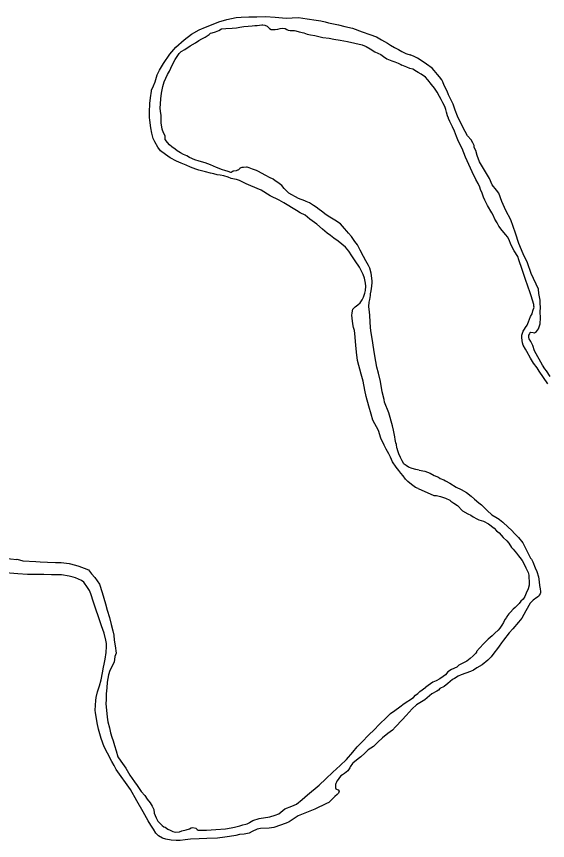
# Model space of a CAD drawing. Extents: x -939622 to -934245, y 1383184 to 1385301.
# Drawn here: x -934977.14 to -934966.02, y 1384111.85 to 1384129.11 of the extents above; entities that cross this region are included whole.
import ezdxf

# ---------------------------------------------------------------- set-up
doc = ezdxf.new("R2010")
doc.units = 0
doc.layers.add('Level 9', color=7, linetype='Continuous')

msp = doc.modelspace()

# ---------------------------------------------------------------- linework, layer by layer
at = {"layer": 'Level 9'}
for points in [[(-934974.314, 1384127.55), (-934974.311, 1384127.568), (-934974.269, 1384127.662), (-934974.238, 1384127.747), (-934974.193, 1384127.889), (-934974.147, 1384127.989), (-934974.063, 1384128.129), (-934973.927, 1384128.322), (-934973.804, 1384128.472), (-934973.631, 1384128.626), (-934973.474, 1384128.74), (-934973.315, 1384128.834), (-934973.181, 1384128.888), (-934973.056, 1384128.939), (-934972.902, 1384128.999), (-934972.735, 1384129.051), (-934972.538, 1384129.091), (-934972.437, 1384129.103), (-934972.275, 1384129.109), (-934972.11, 1384129.11), (-934971.927, 1384129.114), (-934971.726, 1384129.103), (-934971.492, 1384129.082), (-934971.369, 1384129.087), (-934971.237, 1384129.09), (-934971.054, 1384129.067), (-934970.868, 1384129.038), (-934970.766, 1384129.026), (-934970.678, 1384129), (-934970.609, 1384128.984), (-934970.401, 1384128.941), (-934970.265, 1384128.907), (-934970.103, 1384128.866), (-934969.903, 1384128.789), (-934969.74, 1384128.736), (-934969.601, 1384128.685), (-934969.495, 1384128.627), (-934969.374, 1384128.558), (-934969.31, 1384128.514), (-934969.225, 1384128.465), (-934969.14, 1384128.422), (-934969.073, 1384128.381), (-934969.003, 1384128.347), (-934968.988, 1384128.341), (-934968.97, 1384128.332), (-934968.9, 1384128.307)], [(-934972.776, 1384125.89), (-934972.83, 1384125.904), (-934972.951, 1384125.949), (-934973.081, 1384126.003), (-934973.19, 1384126.046), (-934973.313, 1384126.085), (-934973.41, 1384126.113), (-934973.519, 1384126.159), (-934973.571, 1384126.191), (-934973.646, 1384126.225), (-934973.707, 1384126.26), (-934973.774, 1384126.297), (-934973.822, 1384126.332), (-934973.886, 1384126.382), (-934973.938, 1384126.426), (-934973.981, 1384126.473), (-934974.025, 1384126.538), (-934974.029, 1384126.61), (-934974.061, 1384126.676), (-934974.093, 1384126.753), (-934974.11, 1384126.885), (-934974.112, 1384126.975), (-934974.114, 1384127.041), (-934974.128, 1384127.131), (-934974.135, 1384127.191), (-934974.128, 1384127.287), (-934974.119, 1384127.386), (-934974.103, 1384127.504), (-934974.079, 1384127.645), (-934974.046, 1384127.748), (-934973.98, 1384127.897), (-934973.94, 1384127.967), (-934973.883, 1384128.091), (-934973.816, 1384128.216), (-934973.738, 1384128.341), (-934973.691, 1384128.378), (-934973.617, 1384128.422), (-934973.505, 1384128.499), (-934973.39, 1384128.565), (-934973.322, 1384128.611), (-934973.259, 1384128.643), (-934973.188, 1384128.684), (-934973.109, 1384128.739), (-934973.079, 1384128.767), (-934973.044, 1384128.771), (-934972.975, 1384128.79), (-934972.907, 1384128.822), (-934972.845, 1384128.853), (-934972.758, 1384128.861), (-934972.626, 1384128.867), (-934972.533, 1384128.878), (-934972.468, 1384128.889), (-934972.384, 1384128.903), (-934972.288, 1384128.908), (-934972.208, 1384128.919), (-934972.151, 1384128.926), (-934972.103, 1384128.927), (-934972.055, 1384128.931), (-934972.004, 1384128.938), (-934971.983, 1384128.939), (-934971.938, 1384128.931), (-934971.893, 1384128.913), (-934971.893, 1384128.91), (-934971.862, 1384128.881), (-934971.844, 1384128.864), (-934971.807, 1384128.843), (-934971.753, 1384128.838), (-934971.723, 1384128.839), (-934971.67, 1384128.846), (-934971.619, 1384128.859), (-934971.571, 1384128.867), (-934971.517, 1384128.865), (-934971.481, 1384128.839), (-934971.456, 1384128.827), (-934971.408, 1384128.819), (-934971.372, 1384128.82), (-934971.321, 1384128.821), (-934971.291, 1384128.816), (-934971.219, 1384128.793), (-934971.126, 1384128.774), (-934971.053, 1384128.743), (-934970.987, 1384128.726), (-934970.894, 1384128.716), (-934970.728, 1384128.675), (-934970.593, 1384128.66), (-934970.499, 1384128.641), (-934970.367, 1384128.62), (-934970.207, 1384128.593), (-934969.906, 1384128.519), (-934969.821, 1384128.485), (-934969.739, 1384128.435), (-934969.639, 1384128.375), (-934969.512, 1384128.314), (-934969.454, 1384128.274), (-934969.384, 1384128.224), (-934969.281, 1384128.187), (-934969.218, 1384128.162), (-934969.148, 1384128.136), (-934969.094, 1384128.107), (-934969.072, 1384128.094)], [(-934968.435, 1384128.032), (-934968.556, 1384128.112), (-934968.644, 1384128.178), (-934968.748, 1384128.241), (-934968.811, 1384128.277), (-934968.9, 1384128.307)], [(-934968.577, 1384127.84), (-934968.671, 1384127.903), (-934968.731, 1384127.937), (-934968.767, 1384127.958), (-934968.841, 1384128.007), (-934968.906, 1384128.022), (-934968.968, 1384128.049), (-934969.072, 1384128.094)], [(-934965.969, 1384121.57), (-934966.045, 1384121.686), (-934966.076, 1384121.733), (-934966.125, 1384121.81), (-934966.199, 1384121.935), (-934966.226, 1384121.983), (-934966.294, 1384122.108), (-934966.332, 1384122.222), (-934966.372, 1384122.302), (-934966.405, 1384122.359), (-934966.412, 1384122.376), (-934966.415, 1384122.388), (-934966.41, 1384122.434), (-934966.395, 1384122.467), (-934966.384, 1384122.494), (-934966.372, 1384122.497), (-934966.321, 1384122.489), (-934966.294, 1384122.486), (-934966.255, 1384122.514), (-934966.211, 1384122.572), (-934966.177, 1384122.671), (-934966.17, 1384122.8), (-934966.175, 1384122.926), (-934966.17, 1384123.019), (-934966.174, 1384123.109), (-934966.178, 1384123.172), (-934966.204, 1384123.307), (-934966.212, 1384123.4), (-934966.363, 1384123.725), (-934966.444, 1384123.949), (-934966.534, 1384124.139), (-934966.624, 1384124.36), (-934966.696, 1384124.572), (-934966.787, 1384124.85), (-934966.892, 1384125.05), (-934966.981, 1384125.24), (-934967.044, 1384125.411), (-934967.093, 1384125.476), (-934967.184, 1384125.589), (-934967.237, 1384125.72), (-934967.323, 1384125.857), (-934967.446, 1384126.071), (-934967.493, 1384126.199), (-934967.524, 1384126.307), (-934967.555, 1384126.369), (-934967.559, 1384126.408), (-934967.589, 1384126.468), (-934967.623, 1384126.528), (-934967.699, 1384126.616), (-934967.749, 1384126.703), (-934967.823, 1384126.852), (-934967.906, 1384127.028), (-934967.953, 1384127.153), (-934968, 1384127.275), (-934968.034, 1384127.347), (-934968.098, 1384127.472), (-934968.123, 1384127.547), (-934968.185, 1384127.666), (-934968.216, 1384127.746), (-934968.238, 1384127.785), (-934968.286, 1384127.847), (-934968.323, 1384127.895), (-934968.393, 1384127.981), (-934968.435, 1384128.032)], [(-934967.363, 1384125.331), (-934967.391, 1384125.411), (-934967.422, 1384125.489), (-934967.438, 1384125.537), (-934967.475, 1384125.617), (-934967.524, 1384125.701), (-934967.598, 1384125.856), (-934967.672, 1384126.014), (-934967.738, 1384126.169), (-934967.806, 1384126.345), (-934967.883, 1384126.497), (-934967.927, 1384126.601), (-934967.97, 1384126.708), (-934968.01, 1384126.804), (-934968.066, 1384126.914), (-934968.094, 1384126.974), (-934968.097, 1384126.983), (-934968.119, 1384127.03), (-934968.138, 1384127.111), (-934968.153, 1384127.165), (-934968.175, 1384127.225), (-934968.215, 1384127.302), (-934968.252, 1384127.374), (-934968.286, 1384127.439), (-934968.335, 1384127.528), (-934968.391, 1384127.609), (-934968.449, 1384127.686), (-934968.531, 1384127.79), (-934968.577, 1384127.84)], [(-934968.728, 1384119.223), (-934968.789, 1384119.246), (-934968.871, 1384119.304), (-934968.944, 1384119.369), (-934968.993, 1384119.419), (-934969.043, 1384119.49), (-934969.092, 1384119.543), (-934969.138, 1384119.602), (-934969.194, 1384119.673), (-934969.265, 1384119.782), (-934969.312, 1384119.883), (-934969.347, 1384119.949), (-934969.4, 1384120.05), (-934969.441, 1384120.13), (-934969.513, 1384120.275), (-934969.562, 1384120.437), (-934969.677, 1384120.656), (-934969.713, 1384120.782), (-934969.762, 1384120.949), (-934969.82, 1384121.152), (-934969.847, 1384121.286), (-934969.884, 1384121.472), (-934969.926, 1384121.618), (-934969.999, 1384121.905), (-934970.024, 1384122.079), (-934970.036, 1384122.229), (-934970.056, 1384122.468), (-934970.067, 1384122.531), (-934970.083, 1384122.6), (-934970.097, 1384122.675), (-934970.114, 1384122.792), (-934970.116, 1384122.858), (-934970.114, 1384122.9), (-934970.109, 1384122.948), (-934970.098, 1384122.978), (-934970.077, 1384123.003), (-934970.054, 1384123.021), (-934970.048, 1384123.027), (-934969.995, 1384123.071), (-934969.942, 1384123.117), (-934969.901, 1384123.175), (-934969.878, 1384123.232), (-934969.85, 1384123.314), (-934969.834, 1384123.369), (-934969.824, 1384123.462), (-934969.834, 1384123.528), (-934969.857, 1384123.632), (-934969.88, 1384123.71), (-934969.958, 1384123.861), (-934970.051, 1384123.995), (-934970.117, 1384124.101), (-934970.185, 1384124.199), (-934970.255, 1384124.281), (-934970.326, 1384124.343), (-934970.408, 1384124.407), (-934970.493, 1384124.468), (-934970.564, 1384124.527), (-934970.634, 1384124.576), (-934970.731, 1384124.658), (-934970.85, 1384124.761), (-934971, 1384124.869), (-934971.1, 1384124.948), (-934971.198, 1384125.003), (-934971.279, 1384125.049), (-934971.541, 1384125.211), (-934971.638, 1384125.263), (-934971.829, 1384125.355), (-934972.017, 1384125.474), (-934972.235, 1384125.565), (-934972.329, 1384125.608), (-934972.471, 1384125.677), (-934972.535, 1384125.7), (-934972.574, 1384125.705), (-934972.646, 1384125.722), (-934972.712, 1384125.744), (-934972.8, 1384125.775), (-934972.875, 1384125.792), (-934972.938, 1384125.799), (-934973.011, 1384125.816), (-934973.08, 1384125.832), (-934973.186, 1384125.86), (-934973.324, 1384125.896), (-934973.388, 1384125.918), (-934973.499, 1384125.958), (-934973.587, 1384125.995), (-934973.696, 1384126.038), (-934973.793, 1384126.084), (-934973.923, 1384126.153), (-934974.018, 1384126.22), (-934974.127, 1384126.302), (-934974.183, 1384126.378), (-934974.242, 1384126.485), (-934974.277, 1384126.557), (-934974.306, 1384126.667), (-934974.33, 1384126.781), (-934974.348, 1384126.943), (-934974.353, 1384127), (-934974.355, 1384127.111), (-934974.35, 1384127.294), (-934974.338, 1384127.411), (-934974.314, 1384127.55)], [(-934968.71, 1384119.608), (-934968.782, 1384119.619), (-934968.858, 1384119.644), (-934968.933, 1384119.672), (-934968.985, 1384119.704), (-934969.027, 1384119.736), (-934969.028, 1384119.739), (-934969.065, 1384119.805), (-934969.1, 1384119.876), (-934969.134, 1384119.95), (-934969.153, 1384120.01), (-934969.17, 1384120.061), (-934969.176, 1384120.076), (-934969.186, 1384120.147), (-934969.199, 1384120.183), (-934969.21, 1384120.249), (-934969.217, 1384120.306), (-934969.244, 1384120.447), (-934969.267, 1384120.536), (-934969.342, 1384120.811), (-934969.437, 1384121.031), (-934969.444, 1384121.085), (-934969.487, 1384121.252), (-934969.521, 1384121.462), (-934969.561, 1384121.638), (-934969.594, 1384121.764), (-934969.638, 1384122.003), (-934969.659, 1384122.138), (-934969.694, 1384122.368), (-934969.715, 1384122.488), (-934969.729, 1384122.593), (-934969.741, 1384122.845), (-934969.749, 1384122.923), (-934969.756, 1384122.974), (-934969.763, 1384123.037), (-934969.756, 1384123.127), (-934969.742, 1384123.181), (-934969.732, 1384123.266), (-934969.727, 1384123.299), (-934969.717, 1384123.368), (-934969.704, 1384123.462), (-934969.696, 1384123.537), (-934969.697, 1384123.57), (-934969.706, 1384123.684), (-934969.713, 1384123.738), (-934969.745, 1384123.842), (-934969.773, 1384123.896), (-934969.826, 1384123.994), (-934969.873, 1384124.086), (-934969.942, 1384124.216), (-934970.002, 1384124.326), (-934970.057, 1384124.4), (-934970.125, 1384124.501), (-934970.19, 1384124.574), (-934970.221, 1384124.619), (-934970.276, 1384124.672), (-934970.359, 1384124.769), (-934970.475, 1384124.847), (-934970.578, 1384124.908), (-934970.654, 1384124.961), (-934970.758, 1384125.036), (-934970.803, 1384125.071), (-934970.867, 1384125.118), (-934970.922, 1384125.15), (-934971.007, 1384125.208), (-934971.074, 1384125.234), (-934971.101, 1384125.251), (-934971.234, 1384125.302), (-934971.437, 1384125.412), (-934971.536, 1384125.512), (-934971.588, 1384125.571), (-934971.67, 1384125.635), (-934971.722, 1384125.67), (-934971.768, 1384125.702), (-934971.84, 1384125.739), (-934971.922, 1384125.783), (-934972.01, 1384125.829), (-934972.071, 1384125.866), (-934972.113, 1384125.89), (-934972.201, 1384125.915), (-934972.27, 1384125.94), (-934972.31, 1384125.954), (-934972.328, 1384125.96), (-934972.39, 1384125.949), (-934972.402, 1384125.952), (-934972.426, 1384125.952), (-934972.444, 1384125.945), (-934972.471, 1384125.93), (-934972.474, 1384125.924), (-934972.485, 1384125.905), (-934972.494, 1384125.902), (-934972.506, 1384125.893), (-934972.512, 1384125.893), (-934972.542, 1384125.883), (-934972.587, 1384125.876), (-934972.607, 1384125.87), (-934972.628, 1384125.857), (-934972.649, 1384125.848), (-934972.655, 1384125.848), (-934972.706, 1384125.864), (-934972.776, 1384125.89)], [(-934966.014, 1384121.416), (-934966.198, 1384121.683), (-934966.241, 1384121.749), (-934966.314, 1384121.853), (-934966.375, 1384121.951), (-934966.458, 1384122.091), (-934966.483, 1384122.144), (-934966.529, 1384122.225), (-934966.548, 1384122.275), (-934966.558, 1384122.377), (-934966.562, 1384122.404), (-934966.559, 1384122.434), (-934966.548, 1384122.48), (-934966.533, 1384122.519), (-934966.504, 1384122.564), (-934966.484, 1384122.598), (-934966.449, 1384122.649), (-934966.417, 1384122.716), (-934966.397, 1384122.77), (-934966.377, 1384122.827), (-934966.342, 1384122.882), (-934966.328, 1384122.948), (-934966.305, 1384123.02), (-934966.308, 1384123.041), (-934966.312, 1384123.08), (-934966.365, 1384123.26), (-934966.384, 1384123.325), (-934966.484, 1384123.603), (-934966.553, 1384123.815), (-934966.622, 1384124.018), (-934966.647, 1384124.087), (-934966.72, 1384124.203), (-934966.785, 1384124.325), (-934966.832, 1384124.45), (-934966.863, 1384124.495), (-934966.893, 1384124.542), (-934966.975, 1384124.628), (-934967.039, 1384124.717), (-934967.076, 1384124.789), (-934967.128, 1384124.866), (-934967.163, 1384124.95), (-934967.187, 1384124.997), (-934967.276, 1384125.152), (-934967.332, 1384125.262), (-934967.363, 1384125.331)], [(-934968.71, 1384119.608), (-934968.593, 1384119.586), (-934968.478, 1384119.543), (-934968.394, 1384119.499), (-934968.306, 1384119.458), (-934968.27, 1384119.435), (-934968.192, 1384119.403), (-934968.156, 1384119.382), (-934968.068, 1384119.336), (-934967.935, 1384119.254), (-934967.827, 1384119.201), (-934967.718, 1384119.14), (-934967.624, 1384119.063), (-934967.554, 1384118.998), (-934967.458, 1384118.925), (-934967.406, 1384118.883), (-934967.285, 1384118.765), (-934967.19, 1384118.67), (-934967.103, 1384118.621), (-934967.037, 1384118.583), (-934967.027, 1384118.577), (-934966.958, 1384118.515), (-934966.849, 1384118.414), (-934966.776, 1384118.352), (-934966.706, 1384118.275), (-934966.627, 1384118.198), (-934966.541, 1384118.083), (-934966.464, 1384117.934), (-934966.375, 1384117.767), (-934966.357, 1384117.74), (-934966.332, 1384117.69), (-934966.282, 1384117.564), (-934966.248, 1384117.484), (-934966.213, 1384117.373), (-934966.2, 1384117.265), (-934966.19, 1384117.193), (-934966.174, 1384117.119), (-934966.17, 1384117.068), (-934966.17, 1384117.038), (-934966.178, 1384117.016), (-934966.196, 1384116.986), (-934966.213, 1384116.962), (-934966.249, 1384116.94), (-934966.323, 1384116.885), (-934966.388, 1384116.818), (-934966.475, 1384116.661), (-934966.559, 1384116.504), (-934966.63, 1384116.425), (-934966.745, 1384116.282), (-934966.827, 1384116.2), (-934966.944, 1384116.048), (-934966.985, 1384115.987), (-934967.035, 1384115.917), (-934967.07, 1384115.869), (-934967.144, 1384115.775), (-934967.202, 1384115.696), (-934967.27, 1384115.629), (-934967.388, 1384115.528), (-934967.504, 1384115.466), (-934967.572, 1384115.42), (-934967.638, 1384115.392), (-934967.831, 1384115.317), (-934967.893, 1384115.289), (-934967.973, 1384115.243), (-934968.015, 1384115.219), (-934968.107, 1384115.139), (-934968.186, 1384115.078), (-934968.275, 1384115.032), (-934968.305, 1384114.995), (-934968.34, 1384114.977), (-934968.447, 1384114.918), (-934968.591, 1384114.795)], [(-934968.728, 1384119.223), (-934968.405, 1384119.079), (-934968.345, 1384119.074), (-934968.264, 1384119.054), (-934968.156, 1384119.019), (-934968.069, 1384118.976), (-934968.045, 1384118.958), (-934967.987, 1384118.917), (-934967.906, 1384118.87), (-934967.802, 1384118.757), (-934967.688, 1384118.696), (-934967.63, 1384118.667), (-934967.576, 1384118.632), (-934967.503, 1384118.588), (-934967.458, 1384118.567), (-934967.365, 1384118.536), (-934967.256, 1384118.483), (-934967.141, 1384118.395), (-934967.087, 1384118.333), (-934967.038, 1384118.291), (-934966.953, 1384118.194), (-934966.871, 1384118.129), (-934966.829, 1384118.081), (-934966.773, 1384117.986), (-934966.743, 1384117.951), (-934966.673, 1384117.865), (-934966.63, 1384117.814), (-934966.603, 1384117.776), (-934966.551, 1384117.713), (-934966.523, 1384117.663), (-934966.477, 1384117.564), (-934966.43, 1384117.466), (-934966.411, 1384117.406), (-934966.411, 1384117.358), (-934966.403, 1384117.274), (-934966.405, 1384117.199), (-934966.428, 1384117.121), (-934966.472, 1384117.03), (-934966.497, 1384116.961), (-934966.533, 1384116.906), (-934966.58, 1384116.863), (-934966.618, 1384116.815), (-934966.697, 1384116.733), (-934966.742, 1384116.696), (-934966.798, 1384116.629), (-934966.83, 1384116.599), (-934966.871, 1384116.541), (-934966.88, 1384116.517), (-934966.918, 1384116.477), (-934966.941, 1384116.417), (-934966.979, 1384116.362), (-934967.023, 1384116.299), (-934967.058, 1384116.253), (-934967.126, 1384116.195), (-934967.182, 1384116.137), (-934967.265, 1384116.067), (-934967.353, 1384115.973), (-934967.445, 1384115.878), (-934967.506, 1384115.811), (-934967.512, 1384115.796), (-934967.524, 1384115.775), (-934967.577, 1384115.717), (-934967.639, 1384115.659), (-934967.713, 1384115.607), (-934967.778, 1384115.567), (-934967.876, 1384115.521), (-934967.92, 1384115.478), (-934968.033, 1384115.431), (-934968.107, 1384115.379), (-934968.16, 1384115.322), (-934968.21, 1384115.282), (-934968.279, 1384115.236), (-934968.356, 1384115.193), (-934968.424, 1384115.165), (-934968.573, 1384115.063)], [(-934977.396, 1384117.764), (-934977.135, 1384117.737), (-934977.129, 1384117.74), (-934977.008, 1384117.706), (-934976.738, 1384117.697), (-934976.642, 1384117.684), (-934976.495, 1384117.679), (-934976.324, 1384117.676), (-934976.204, 1384117.67), (-934976.036, 1384117.653), (-934975.906, 1384117.62), (-934975.837, 1384117.597), (-934975.722, 1384117.555), (-934975.634, 1384117.52), (-934975.573, 1384117.435), (-934975.502, 1384117.358), (-934975.406, 1384117.216), (-934975.345, 1384117.046), (-934975.309, 1384116.927), (-934975.277, 1384116.807), (-934975.241, 1384116.676), (-934975.195, 1384116.518), (-934975.162, 1384116.377), (-934975.123, 1384116.243), (-934975.106, 1384116.153), (-934975.098, 1384116.045), (-934975.077, 1384115.926), (-934975.056, 1384115.776), (-934975.079, 1384115.706), (-934975.086, 1384115.64), (-934975.097, 1384115.592), (-934975.128, 1384115.516), (-934975.186, 1384115.412), (-934975.217, 1384115.316), (-934975.24, 1384115.165), (-934975.25, 1384115.048), (-934975.262, 1384114.924), (-934975.262, 1384114.798), (-934975.269, 1384114.717), (-934975.239, 1384114.435), (-934975.225, 1384114.333), (-934975.192, 1384114.208), (-934975.172, 1384114.103), (-934975.143, 1384114.011), (-934975.117, 1384113.939), (-934975.091, 1384113.837), (-934975.052, 1384113.724), (-934975.017, 1384113.602), (-934974.958, 1384113.513), (-934974.853, 1384113.365), (-934974.771, 1384113.214), (-934974.669, 1384113.078), (-934974.617, 1384112.998), (-934974.53, 1384112.877), (-934974.456, 1384112.788), (-934974.407, 1384112.717), (-934974.345, 1384112.634), (-934974.298, 1384112.566), (-934974.267, 1384112.498), (-934974.256, 1384112.42), (-934974.215, 1384112.322), (-934974.181, 1384112.25), (-934974.092, 1384112.165), (-934974.058, 1384112.136), (-934974.025, 1384112.125), (-934973.97, 1384112.087), (-934973.922, 1384112.064), (-934973.864, 1384112.038), (-934973.813, 1384112.021), (-934973.729, 1384112.032), (-934973.682, 1384112.051), (-934973.589, 1384112.071), (-934973.518, 1384112.094), (-934973.485, 1384112.11), (-934973.449, 1384112.122), (-934973.389, 1384112.103), (-934973.361, 1384112.076), (-934973.34, 1384112.062), (-934973.286, 1384112.063), (-934973.178, 1384112.062)], [(-934975.26, 1384115.786), (-934975.254, 1384115.91), (-934975.258, 1384115.976), (-934975.269, 1384116.047), (-934975.305, 1384116.194), (-934975.359, 1384116.346), (-934975.427, 1384116.534), (-934975.481, 1384116.695), (-934975.532, 1384116.844), (-934975.581, 1384117.014), (-934975.613, 1384117.088), (-934975.653, 1384117.15), (-934975.733, 1384117.26), (-934975.782, 1384117.295), (-934975.843, 1384117.327), (-934975.903, 1384117.349), (-934975.952, 1384117.363), (-934976.039, 1384117.388), (-934976.201, 1384117.412), (-934976.408, 1384117.416), (-934976.57, 1384117.422), (-934976.729, 1384117.424), (-934976.831, 1384117.422), (-934976.912, 1384117.42), (-934977.116, 1384117.437), (-934977.452, 1384117.465)], [(-934968.591, 1384114.795), (-934968.762, 1384114.689), (-934968.859, 1384114.609), (-934968.921, 1384114.539), (-934968.982, 1384114.465), (-934969.067, 1384114.379), (-934969.205, 1384114.226), (-934969.269, 1384114.162), (-934969.369, 1384114.09), (-934969.475, 1384113.998), (-934969.572, 1384113.906), (-934969.669, 1384113.819), (-934969.778, 1384113.748), (-934969.849, 1384113.677), (-934969.928, 1384113.6), (-934969.99, 1384113.557), (-934970.096, 1384113.467), (-934970.105, 1384113.458), (-934970.157, 1384113.388), (-934970.162, 1384113.367), (-934970.203, 1384113.309), (-934970.206, 1384113.306), (-934970.274, 1384113.253), (-934970.315, 1384113.225), (-934970.348, 1384113.2), (-934970.377, 1384113.167), (-934970.391, 1384113.145), (-934970.406, 1384113.127), (-934970.432, 1384113.093), (-934970.444, 1384113.072), (-934970.455, 1384113.039), (-934970.46, 1384113.018), (-934970.46, 1384112.997), (-934970.462, 1384112.973), (-934970.459, 1384112.949), (-934970.452, 1384112.931), (-934970.428, 1384112.919), (-934970.407, 1384112.908), (-934970.385, 1384112.878), (-934970.391, 1384112.857), (-934970.4, 1384112.842), (-934970.429, 1384112.811), (-934970.473, 1384112.771), (-934970.543, 1384112.703), (-934970.602, 1384112.645), (-934970.652, 1384112.623), (-934970.893, 1384112.506), (-934971.246, 1384112.363), (-934971.346, 1384112.295), (-934971.432, 1384112.236), (-934971.494, 1384112.214), (-934971.756, 1384112.118), (-934971.852, 1384112.107), (-934972.034, 1384112.097), (-934972.103, 1384112.086), (-934972.207, 1384112.036), (-934972.269, 1384112.001), (-934972.376, 1384111.981), (-934972.469, 1384111.97), (-934972.549, 1384111.95), (-934972.678, 1384111.932), (-934972.776, 1384111.915), (-934972.935, 1384111.899), (-934973.156, 1384111.889), (-934973.318, 1384111.882), (-934973.501, 1384111.878), (-934973.608, 1384111.861), (-934973.713, 1384111.849), (-934973.8, 1384111.847), (-934973.899, 1384111.857), (-934974.016, 1384111.876), (-934974.083, 1384111.895), (-934974.168, 1384111.944), (-934974.226, 1384112), (-934974.273, 1384112.086), (-934974.326, 1384112.172), (-934974.385, 1384112.261), (-934974.491, 1384112.451), (-934974.619, 1384112.676), (-934974.753, 1384112.917), (-934975.053, 1384113.337), (-934975.097, 1384113.417), (-934975.146, 1384113.5), (-934975.237, 1384113.675), (-934975.303, 1384113.812), (-934975.37, 1384113.984), (-934975.425, 1384114.179), (-934975.452, 1384114.316), (-934975.49, 1384114.529), (-934975.497, 1384114.57), (-934975.487, 1384114.685), (-934975.481, 1384114.781), (-934975.47, 1384114.844), (-934975.443, 1384114.965), (-934975.403, 1384115.089), (-934975.37, 1384115.213), (-934975.338, 1384115.364), (-934975.316, 1384115.482), (-934975.303, 1384115.545), (-934975.281, 1384115.648), (-934975.26, 1384115.786)], [(-934973.178, 1384112.062), (-934973.163, 1384112.063), (-934972.966, 1384112.079), (-934972.765, 1384112.089), (-934972.646, 1384112.113), (-934972.574, 1384112.127), (-934972.467, 1384112.153), (-934972.399, 1384112.173), (-934972.336, 1384112.189), (-934972.309, 1384112.199), (-934972.271, 1384112.218), (-934972.265, 1384112.227), (-934972.191, 1384112.267), (-934972.06, 1384112.312), (-934971.836, 1384112.347), (-934971.726, 1384112.377), (-934971.648, 1384112.403), (-934971.525, 1384112.51), (-934971.376, 1384112.568), (-934971.276, 1384112.612), (-934971.158, 1384112.708), (-934971.049, 1384112.806), (-934970.805, 1384113.004), (-934970.664, 1384113.142), (-934970.52, 1384113.278), (-934970.364, 1384113.416), (-934970.232, 1384113.548), (-934970.098, 1384113.702), (-934970.01, 1384113.809), (-934969.925, 1384113.892), (-934969.753, 1384114.076), (-934969.665, 1384114.156), (-934969.53, 1384114.294), (-934969.398, 1384114.42), (-934969.31, 1384114.509), (-934969.218, 1384114.574), (-934969.115, 1384114.649), (-934969.021, 1384114.717), (-934968.944, 1384114.77), (-934968.923, 1384114.782), (-934968.829, 1384114.847), (-934968.785, 1384114.893), (-934968.741, 1384114.927), (-934968.694, 1384114.97), (-934968.573, 1384115.063)]]:
    msp.add_lwpolyline(points, dxfattribs=at)

doc.saveas('drawing.dxf')
